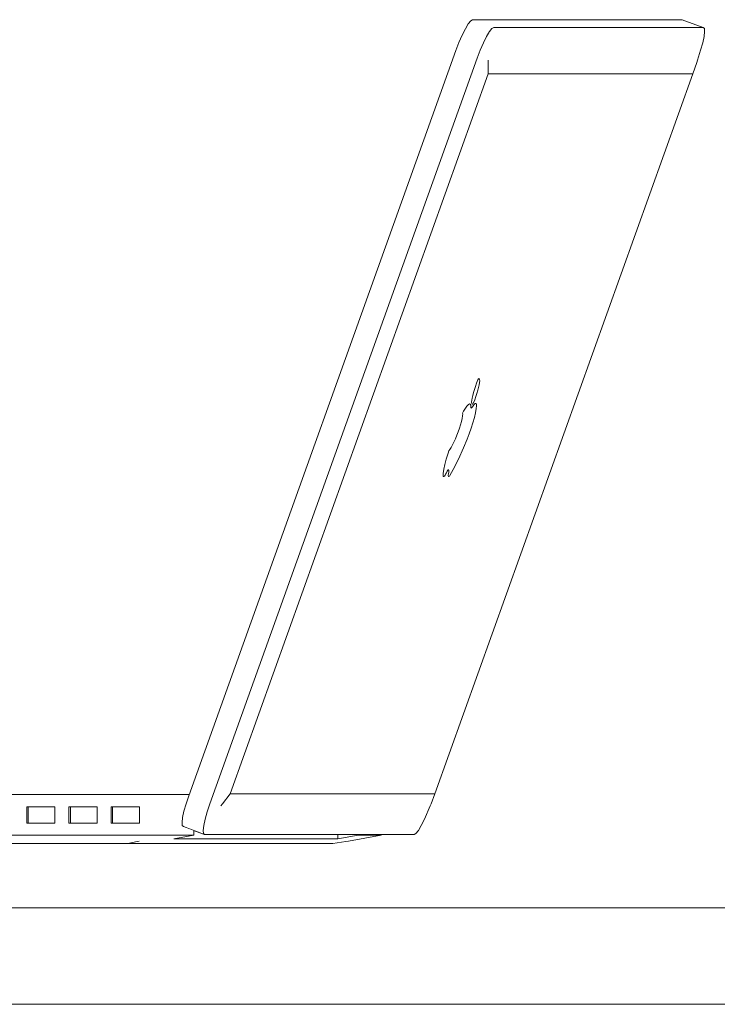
# Model space of a CAD drawing. Header units: millimetres. Extents: x -30280 to 100171, y -17460 to 4378.
# Tile 274 of 281: x 84301 to 84518, y -9110 to -8804. Entities that reach past the tile are written whole.
import ezdxf

# ---------------------------------------------------------------- set-up
doc = ezdxf.new("R2010")
doc.units = ezdxf.units.MM
doc.header["$MEASUREMENT"] = 0
doc.linetypes.add('Wipeout_Contour', pattern=[1000, 0, -1000])
doc.layers.add('Nuevo_09_EI_Mobiliari general', color=7, linetype='Continuous')
doc.layers.add('Nuevo_09_EI_Mobiliari general_Pluma_Nº__1', color=7, linetype='Continuous', lineweight=5)

# ---------------------------------------------------------------- blocks, each defined once
blk = doc.blocks.new('Elem Sección_294_3', base_point=(91863.52, -13459.98))
at = {"color": 254, "linetype": 'Wipeout_Contour', "lineweight": 0, "ltscale": 339150.55173}
blk.add_wipeout([(84303.37, -9053.63), (84303.37, -9048.55), (84302.93, -9048.55), (84302.93, -9053.63)], dxfattribs=at).dxf.layer = 'Nuevo_09_EI_Mobiliari general'
at = {"color": 254, "linetype": 'Wipeout_Contour', "lineweight": 0, "ltscale": 339202.771318}
blk.add_wipeout([(84316.5, -9053.63), (84316.5, -9048.55), (84316.06, -9048.55), (84316.06, -9053.63)], dxfattribs=at).dxf.layer = 'Nuevo_09_EI_Mobiliari general'
at = {"color": 254, "linetype": 'Wipeout_Contour', "lineweight": 0, "ltscale": 339254.990998}
blk.add_wipeout([(84329.63, -9053.63), (84329.63, -9048.55), (84329.19, -9048.55), (84329.19, -9053.63)], dxfattribs=at).dxf.layer = 'Nuevo_09_EI_Mobiliari general'
at = {"color": 254, "linetype": 'Wipeout_Contour', "lineweight": 0, "ltscale": 339590.110537}
blk.add_wipeout([(84412.95, -9057.44), (84413.06, -9057.44), (84413.06, -9057.18), (84412.95, -9057.18)], dxfattribs=at).dxf.layer = 'Nuevo_09_EI_Mobiliari general'
at = {"color": 254, "linetype": 'Wipeout_Contour', "lineweight": 0, "ltscale": 339167.958264}
blk.add_wipeout([(84303.37, -9048.55), (84303.37, -9053.63), (84311.68, -9053.63), (84311.68, -9048.55)], dxfattribs=at).dxf.layer = 'Nuevo_09_EI_Mobiliari general'
at = {"color": 254, "linetype": 'Wipeout_Contour', "lineweight": 0, "ltscale": 339220.177881}
blk.add_wipeout([(84316.5, -9053.63), (84324.81, -9053.63), (84324.81, -9048.55), (84316.5, -9048.55)], dxfattribs=at).dxf.layer = 'Nuevo_09_EI_Mobiliari general'
at = {"color": 254, "linetype": 'Wipeout_Contour', "lineweight": 0, "ltscale": 424467.488443}
blk.add_wipeout([(84405.91, -9057.18), (84405.91, -9057.44), (84412.95, -9057.44), (84412.95, -9057.18), (84406.73, -9057.18)], dxfattribs=at).dxf.layer = 'Nuevo_09_EI_Mobiliari general'
at = {"layer": 'Nuevo_09_EI_Mobiliari general_Pluma_Nº__1', "color": 7, "linetype": 'Continuous', "lineweight": 5}
for p, q in [((84311.68, -9048.55), (84302.93, -9048.55)), ((84302.93, -9048.55), (84302.93, -9053.63)), ((84303.37, -9053.63), (84303.37, -9048.55)), ((84311.68, -9053.63), (84311.68, -9048.55)), ((84324.81, -9048.55), (84316.06, -9048.55)), ((84316.06, -9048.55), (84316.06, -9053.63)), ((84316.5, -9053.63), (84316.5, -9048.55)), ((84324.81, -9053.63), (84324.81, -9048.55)), ((84302.93, -9053.63), (84311.68, -9053.63)), ((84316.06, -9053.63), (84324.81, -9053.63))]:
    blk.add_line(p, q, dxfattribs=at)
at = {"color": 254, "linetype": 'Wipeout_Contour', "lineweight": 0, "ltscale": 339549.500296}
blk.add_wipeout([(84405.91, -9057.18), (84399.66, -9057.18), (84399.66, -9058.56), (84405.91, -9057.44)], dxfattribs=at).dxf.layer = 'Nuevo_09_EI_Mobiliari general'
at = {"color": 254, "linetype": 'Wipeout_Contour', "lineweight": 0, "ltscale": 509125.270754}
blk.add_wipeout([(84348.63, -9058.56), (84399.66, -9058.56), (84399.66, -9057.18), (84358.2, -9057.18), (84354.88, -9055.95), (84354.88, -9057.44)], dxfattribs=at).dxf.layer = 'Nuevo_09_EI_Mobiliari general'
at = {"color": 254, "linetype": 'Wipeout_Contour', "lineweight": 0, "ltscale": 339569.654123}
blk.add_wipeout([(84402.94, -9059.21), (84413.06, -9057.44), (84412.95, -9057.44), (84402.12, -9059.35)], dxfattribs=at).dxf.layer = 'Nuevo_09_EI_Mobiliari general'
at = {"color": 254, "linetype": 'Wipeout_Contour', "lineweight": 0, "ltscale": 1018032.133054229}
blk.add_wipeout([(84347.85, -9057.44), (84354.88, -9057.44), (84354.88, -9055.95), (84351.62, -9054.75), (84351.28, -9054.42), (84351.19, -9053.47), (84351.37, -9051.95), (84351.8, -9049.98), (84352.44, -9047.67), (84353.27, -9045.2), (84353.44, -9044.74), (84347.85, -9044.74)], dxfattribs=at).dxf.layer = 'Nuevo_09_EI_Mobiliari general'
at = {"color": 254, "linetype": 'Wipeout_Contour', "lineweight": 0, "ltscale": 339326.717254}
blk.add_wipeout([(84347.85, -9057.44), (84347.85, -9044.74), (84347.05, -9044.74), (84347.05, -9057.44)], dxfattribs=at).dxf.layer = 'Nuevo_09_EI_Mobiliari general'
at = {"color": 254, "linetype": 'Wipeout_Contour', "lineweight": 0, "ltscale": 339322.287158}
blk.add_wipeout([(84347.05, -9057.44), (84347.05, -9044.74), (84345.62, -9044.74), (84345.62, -9057.44)], dxfattribs=at).dxf.layer = 'Nuevo_09_EI_Mobiliari general'
at = {"color": 254, "linetype": 'Wipeout_Contour', "lineweight": 0, "ltscale": 339315.556034}
blk.add_wipeout([(84345.62, -9057.44), (84345.62, -9044.74), (84343.66, -9044.74), (84343.66, -9057.44)], dxfattribs=at).dxf.layer = 'Nuevo_09_EI_Mobiliari general'
at = {"layer": 'Nuevo_09_EI_Mobiliari general_Pluma_Nº__1', "color": 7, "linetype": 'Continuous', "lineweight": 5}
for p, q in [((84347.05, -9044.74), (84345.62, -9044.74)), ((84347.85, -9044.74), (84347.05, -9044.74))]:
    blk.add_line(p, q, dxfattribs=at)
at = {"color": 254, "linetype": 'Wipeout_Contour', "lineweight": 0, "ltscale": 339306.982596}
blk.add_wipeout([(84343.66, -9057.44), (84343.66, -9044.74), (84341.31, -9044.74), (84341.31, -9057.44)], dxfattribs=at).dxf.layer = 'Nuevo_09_EI_Mobiliari general'
at = {"layer": 'Nuevo_09_EI_Mobiliari general_Pluma_Nº__1', "color": 7, "linetype": 'Continuous', "lineweight": 5}
blk.add_line((84345.62, -9044.74), (84343.66, -9044.74), dxfattribs=at)
at = {"color": 254, "linetype": 'Wipeout_Contour', "lineweight": 0, "ltscale": 339297.15111}
blk.add_wipeout([(84341.31, -9057.44), (84341.31, -9044.74), (84338.72, -9044.74), (84338.72, -9057.44)], dxfattribs=at).dxf.layer = 'Nuevo_09_EI_Mobiliari general'
at = {"layer": 'Nuevo_09_EI_Mobiliari general_Pluma_Nº__1', "color": 7, "linetype": 'Continuous', "lineweight": 5}
blk.add_line((84343.66, -9044.74), (84341.31, -9044.74), dxfattribs=at)
at = {"color": 254, "linetype": 'Wipeout_Contour', "lineweight": 0, "ltscale": 678572.558467}
blk.add_wipeout([(84336.07, -9057.44), (84338.72, -9057.44), (84338.72, -9044.74), (84336.07, -9044.74), (84336.07, -9048.55), (84337.99, -9048.55), (84337.99, -9053.63), (84336.07, -9053.63)], dxfattribs=at).dxf.layer = 'Nuevo_09_EI_Mobiliari general'
at = {"layer": 'Nuevo_09_EI_Mobiliari general_Pluma_Nº__1', "color": 7, "linetype": 'Continuous', "lineweight": 5}
for p, q in [((84336.07, -9044.74), (84093.23, -9044.74)), ((84338.72, -9044.74), (84336.07, -9044.74)), ((84341.31, -9044.74), (84338.72, -9044.74))]:
    blk.add_line(p, q, dxfattribs=at)
at = {"color": 254, "linetype": 'Wipeout_Contour', "lineweight": 0, "ltscale": 339272.484726}
blk.add_wipeout([(84329.63, -9048.55), (84329.63, -9053.63), (84337.99, -9053.63), (84337.99, -9048.55)], dxfattribs=at).dxf.layer = 'Nuevo_09_EI_Mobiliari general'
at = {"color": 254, "linetype": 'Wipeout_Contour', "lineweight": 0, "ltscale": 848590.321166}
blk.add_wipeout([(84337.27, -9059.35), (84334.4, -9059.98), (84398.02, -9059.98), (84402.12, -9059.35), (84412.95, -9057.44), (84405.91, -9057.44), (84399.66, -9058.56), (84348.63, -9058.56), (84354.88, -9057.44), (84347.85, -9057.44)], dxfattribs=at).dxf.layer = 'Nuevo_09_EI_Mobiliari general'
at = {"layer": 'Nuevo_09_EI_Mobiliari general_Pluma_Nº__1', "color": 7, "linetype": 'Continuous', "lineweight": 5}
for p, q in [((84336.07, -9048.55), (84329.19, -9048.55)), ((84329.19, -9048.55), (84329.19, -9053.63)), ((84329.63, -9053.63), (84329.63, -9048.55)), ((84337.99, -9048.55), (84336.07, -9048.55)), ((84337.99, -9053.63), (84337.99, -9048.55)), ((84329.19, -9053.63), (84336.07, -9053.63)), ((84336.07, -9053.63), (84337.99, -9053.63)), ((84398.02, -9059.98), (84402.12, -9059.35)), ((84402.12, -9059.35), (84402.94, -9059.21))]:
    blk.add_line(p, q, dxfattribs=at)
at = {"color": 254, "linetype": 'Wipeout_Contour', "lineweight": 0, "ltscale": 509272.59225}
blk.add_wipeout([(84358.2, -9057.18), (84423.3, -9057.18), (84428.61, -9047.62), (84429.76, -9044.51), (84366.15, -9044.51), (84363.76, -9047.62)], dxfattribs=at).dxf.layer = 'Nuevo_09_EI_Mobiliari general'
at = {"color": 254, "linetype": 'Wipeout_Contour', "lineweight": 0, "ltscale": 339310.163544}
blk.add_wipeout([(84337.27, -9059.35), (84347.85, -9057.44), (84347.05, -9057.44), (84337.84, -9059.21)], dxfattribs=at).dxf.layer = 'Nuevo_09_EI_Mobiliari general'
at = {"layer": 'Nuevo_09_EI_Mobiliari general_Pluma_Nº__1', "color": 7, "linetype": 'Continuous', "lineweight": 5}
for p, q in [((84399.66, -9058.56), (84399.66, -9057.18)), ((84399.66, -9058.56), (84405.91, -9057.44)), ((84402.94, -9059.21), (84413.06, -9057.44)), ((84405.91, -9057.44), (84405.91, -9057.18)), ((84405.91, -9057.44), (84412.95, -9057.44)), ((84412.95, -9057.44), (84413.06, -9057.44)), ((84413.06, -9057.44), (84413.06, -9057.18))]:
    blk.add_line(p, q, dxfattribs=at)
at = {"color": 254, "linetype": 'Wipeout_Contour', "lineweight": 0, "ltscale": 509253.701975}
blk.add_wipeout([(84446.34, -8820.73), (84446.34, -8817.2), (84442.91, -8815.87), (84359.85, -9047.63), (84363.76, -9047.62), (84366.15, -9044.51)], dxfattribs=at).dxf.layer = 'Nuevo_09_EI_Mobiliari general'
at = {"color": 254, "linetype": 'Wipeout_Contour', "lineweight": 0, "ltscale": 254485.100087}
blk.add_wipeout([(84337.84, -9059.21), (84347.05, -9057.44), (84345.62, -9057.44)], dxfattribs=at).dxf.layer = 'Nuevo_09_EI_Mobiliari general'
at = {"color": 254, "linetype": 'Wipeout_Contour', "lineweight": 0, "ltscale": 509627.032722}
blk.add_wipeout([(84448.1, -8806.33), (84446.34, -8817.2), (84446.34, -8820.73), (84509.96, -8820.73), (84511.19, -8817.2), (84513.2, -8806.33)], dxfattribs=at).dxf.layer = 'Nuevo_09_EI_Mobiliari general'
at = {"color": 254, "linetype": 'Wipeout_Contour', "lineweight": 0, "ltscale": 339380.348379}
blk.add_wipeout([(84363.76, -9047.62), (84363.27, -9048.24), (84357.86, -9056.86), (84358.2, -9057.18)], dxfattribs=at).dxf.layer = 'Nuevo_09_EI_Mobiliari general'
at = {"color": 254, "linetype": 'Wipeout_Contour', "lineweight": 0, "ltscale": 339639.839319}
blk.add_wipeout([(84428.37, -9048.24), (84428.61, -9047.62), (84423.3, -9057.18), (84423.88, -9056.86)], dxfattribs=at).dxf.layer = 'Nuevo_09_EI_Mobiliari general'
at = {"color": 254, "linetype": 'Wipeout_Contour', "lineweight": 0, "ltscale": 254481.830621}
blk.add_wipeout([(84337.84, -9059.21), (84345.62, -9057.44), (84343.66, -9057.44)], dxfattribs=at).dxf.layer = 'Nuevo_09_EI_Mobiliari general'
at = {"layer": 'Nuevo_09_EI_Mobiliari general_Pluma_Nº__1', "color": 7, "linetype": 'Continuous', "lineweight": 5}
for p, q in [((84509.96, -8820.73), (84446.34, -8820.73)), ((84345.62, -9057.44), (84347.05, -9057.44)), ((84347.05, -9057.44), (84347.85, -9057.44))]:
    blk.add_line(p, q, dxfattribs=at)
at = {"color": 254, "linetype": 'Wipeout_Contour', "lineweight": 0, "ltscale": 339381.226378}
blk.add_wipeout([(84363.27, -9048.24), (84363.76, -9047.62), (84359.85, -9047.63), (84359.03, -9050.11)], dxfattribs=at).dxf.layer = 'Nuevo_09_EI_Mobiliari general'
at = {"color": 254, "linetype": 'Wipeout_Contour', "lineweight": 0, "ltscale": 339357.749127}
blk.add_wipeout([(84358.2, -9057.18), (84357.86, -9056.86), (84351.28, -9054.42), (84351.62, -9054.75)], dxfattribs=at).dxf.layer = 'Nuevo_09_EI_Mobiliari general'
at = {"color": 254, "linetype": 'Wipeout_Contour', "lineweight": 0, "ltscale": 254477.695893}
blk.add_wipeout([(84337.84, -9059.21), (84343.66, -9057.44), (84341.31, -9057.44)], dxfattribs=at).dxf.layer = 'Nuevo_09_EI_Mobiliari general'
at = {"layer": 'Nuevo_09_EI_Mobiliari general_Pluma_Nº__1', "color": 7, "linetype": 'Continuous', "lineweight": 5}
for p, q in [((84343.66, -9057.44), (84345.62, -9057.44)), ((84348.63, -9058.56), (84399.66, -9058.56))]:
    blk.add_line(p, q, dxfattribs=at)
at = {"color": 254, "linetype": 'Wipeout_Contour', "lineweight": 0, "ltscale": 339477.390048}
blk.add_wipeout([(84359.85, -9047.63), (84442.91, -8815.87), (84436.33, -8813.44), (84353.27, -9045.2)], dxfattribs=at).dxf.layer = 'Nuevo_09_EI_Mobiliari general'
at = {"color": 254, "linetype": 'Wipeout_Contour', "lineweight": 0, "ltscale": 254473.121237}
blk.add_wipeout([(84337.84, -9059.21), (84341.31, -9057.44), (84338.72, -9057.44)], dxfattribs=at).dxf.layer = 'Nuevo_09_EI_Mobiliari general'
at = {"layer": 'Nuevo_09_EI_Mobiliari general_Pluma_Nº__1', "color": 7, "linetype": 'Continuous', "lineweight": 5}
for p, q in [((84366.15, -9044.51), (84429.76, -9044.51)), ((84341.31, -9057.44), (84343.66, -9057.44))]:
    blk.add_line(p, q, dxfattribs=at)
at = {"color": 254, "linetype": 'Wipeout_Contour', "lineweight": 0, "ltscale": 339614.878378}
blk.add_wipeout([(84446.34, -8817.2), (84446.33, -8816.48), (84443.85, -8813.4), (84442.91, -8815.87)], dxfattribs=at).dxf.layer = 'Nuevo_09_EI_Mobiliari general'
at = {"color": 254, "linetype": 'Wipeout_Contour', "lineweight": 0, "ltscale": 6622860.988636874}
blk.add_wipeout([(84438.72, -8936.97), (84439.81, -8934.34), (84440.47, -8932.62), (84441.07, -8930.9), (84441.61, -8929.2), (84442.06, -8927.6), (84442.41, -8926.14), (84442.66, -8924.79), (84442.75, -8923.95), (84442.73, -8923.52), (84442.65, -8923.25), (84442.51, -8923.16), (84442.3, -8923.23), (84442.03, -8923.48), (84441.71, -8923.89), (84441.46, -8924.29), (84441.31, -8924.48), (84441.18, -8924.6), (84441.09, -8924.64), (84441.02, -8924.59), (84440.98, -8924.48), (84440.95, -8923.74), (84440.79, -8923.41), (84440.53, -8923.36), (84440.19, -8923.56), (84439.76, -8924.01), (84439.26, -8924.7), (84438.71, -8925.62), (84438.42, -8926.17), (84438.43, -8926.41), (84438.37, -8927.06), (84438.23, -8927.85), (84438.02, -8928.77), (84437.74, -8929.79), (84437.41, -8930.87), (84437.02, -8931.99), (84436.6, -8933.1), (84436.16, -8934.18), (84435.71, -8935.2), (84435.26, -8936.1), (84434.83, -8936.89), (84434.43, -8937.53), (84434.14, -8937.91), (84433.88, -8938.68), (84433.34, -8940.48), (84432.9, -8942.15), (84432.58, -8943.65), (84432.38, -8944.93), (84432.34, -8945.43), (84432.35, -8945.76), (84432.39, -8945.91), (84432.48, -8945.95), (84432.6, -8945.9), (84432.76, -8945.75), (84432.94, -8945.52), (84433.14, -8945.19), (84433.35, -8944.79), (84433.53, -8944.44), (84433.64, -8944.24), (84433.84, -8943.94), (84433.92, -8943.86), (84433.98, -8943.83), (84434.02, -8943.87), (84434.11, -8943.85), (84434.15, -8943.9), (84434.16, -8944), (84434.16, -8944.15), (84434.08, -8944.56), (84433.97, -8945.11), (84433.93, -8945.45), (84433.93, -8945.71), (84433.97, -8945.88), (84434.05, -8945.95), (84434.16, -8945.92), (84434.31, -8945.8), (84434.48, -8945.59), (84435.52, -8943.75), (84437.11, -8940.55)], dxfattribs=at).dxf.layer = 'Nuevo_09_EI_Mobiliari general'
at = {"color": 254, "linetype": 'Wipeout_Contour', "lineweight": 0, "ltscale": 254532.745093}
blk.add_wipeout([(84357.86, -9056.86), (84363.27, -9048.24), (84357.77, -9055.9)], dxfattribs=at).dxf.layer = 'Nuevo_09_EI_Mobiliari general'
at = {"color": 254, "linetype": 'Wipeout_Contour', "lineweight": 0, "ltscale": 254729.452592}
blk.add_wipeout([(84424.65, -9055.9), (84428.37, -9048.24), (84423.88, -9056.86)], dxfattribs=at).dxf.layer = 'Nuevo_09_EI_Mobiliari general'
at = {"color": 254, "linetype": 'Wipeout_Contour', "lineweight": 0, "ltscale": 339290.028597}
blk.add_wipeout([(84337.84, -9059.21), (84338.72, -9057.44), (84336.07, -9057.44), (84337.27, -9059.35)], dxfattribs=at).dxf.layer = 'Nuevo_09_EI_Mobiliari general'
at = {"layer": 'Nuevo_09_EI_Mobiliari general_Pluma_Nº__1', "color": 7, "linetype": 'Continuous', "lineweight": 5}
for p, q in [((84439.26, -8924.7), (84438.71, -8925.62)), ((84438.23, -8927.85), (84438.02, -8928.77)), ((84438.37, -8927.06), (84438.23, -8927.85)), ((84438.43, -8926.41), (84438.37, -8927.06)), ((84438.71, -8925.62), (84438.42, -8926.17)), ((84438.42, -8926.17), (84438.43, -8926.41)), ((84441.61, -8929.2), (84442.06, -8927.6)), ((84442.06, -8927.6), (84442.41, -8926.14)), ((84437.41, -8930.87), (84437.02, -8931.99)), ((84437.74, -8929.79), (84437.41, -8930.87)), ((84438.02, -8928.77), (84437.74, -8929.79)), ((84440.47, -8932.62), (84441.07, -8930.9)), ((84441.07, -8930.9), (84441.61, -8929.2)), ((84436.16, -8934.18), (84435.71, -8935.2)), ((84436.6, -8933.1), (84436.16, -8934.18)), ((84437.02, -8931.99), (84436.6, -8933.1)), ((84438.72, -8936.97), (84439.81, -8934.34)), ((84439.81, -8934.34), (84440.47, -8932.62)), ((84434.43, -8937.53), (84434.14, -8937.91)), ((84434.83, -8936.89), (84434.43, -8937.53)), ((84435.26, -8936.1), (84434.83, -8936.89)), ((84435.71, -8935.2), (84435.26, -8936.1)), ((84437.11, -8940.55), (84438.72, -8936.97)), ((84433.34, -8940.48), (84432.9, -8942.15)), ((84433.88, -8938.68), (84433.34, -8940.48)), ((84434.14, -8937.91), (84433.88, -8938.68)), ((84435.52, -8943.75), (84437.11, -8940.55)), ((84432.58, -8943.65), (84432.38, -8944.93)), ((84432.9, -8942.15), (84432.58, -8943.65)), ((84432.38, -8944.93), (84432.34, -8945.43)), ((84432.34, -8945.43), (84432.35, -8945.76)), ((84432.35, -8945.76), (84432.39, -8945.91)), ((84432.39, -8945.91), (84432.48, -8945.95)), ((84432.48, -8945.95), (84432.6, -8945.9)), ((84432.6, -8945.9), (84432.76, -8945.75)), ((84432.76, -8945.75), (84432.94, -8945.52)), ((84432.94, -8945.52), (84433.14, -8945.19)), ((84433.14, -8945.19), (84433.35, -8944.79)), ((84433.35, -8944.79), (84433.53, -8944.44)), ((84433.53, -8944.44), (84433.64, -8944.24)), ((84433.64, -8944.24), (84433.84, -8943.94)), ((84433.84, -8943.94), (84433.92, -8943.86)), ((84433.92, -8943.86), (84433.98, -8943.83)), ((84433.97, -8945.11), (84433.93, -8945.45)), ((84433.93, -8945.45), (84433.93, -8945.71)), ((84433.93, -8945.71), (84433.97, -8945.88)), ((84434.08, -8944.56), (84433.97, -8945.11)), ((84433.97, -8945.88), (84434.05, -8945.95)), ((84434.02, -8943.87), (84434.11, -8943.85)), ((84434.05, -8945.95), (84434.16, -8945.92)), ((84434.16, -8944.15), (84434.08, -8944.56)), ((84434.15, -8943.9), (84434.16, -8944)), ((84434.16, -8944), (84434.16, -8944.15)), ((84434.16, -8945.92), (84434.31, -8945.8)), ((84434.31, -8945.8), (84434.48, -8945.59)), ((84434.48, -8945.59), (84435.52, -8943.75))]:
    blk.add_line(p, q, dxfattribs=at)
at = {"color": 254, "linetype": 'Wipeout_Contour', "lineweight": 0, "ltscale": 339622.542035}
blk.add_wipeout([(84446.33, -8816.48), (84446.34, -8817.2), (84448.1, -8806.33), (84447.53, -8806.65)], dxfattribs=at).dxf.layer = 'Nuevo_09_EI_Mobiliari general'
at = {"color": 254, "linetype": 'Wipeout_Contour', "lineweight": 0, "ltscale": 339595.174542}
blk.add_wipeout([(84442.91, -8815.87), (84443.85, -8813.4), (84437.27, -8810.97), (84436.33, -8813.44)], dxfattribs=at).dxf.layer = 'Nuevo_09_EI_Mobiliari general'
at = {"color": 254, "linetype": 'Wipeout_Contour', "lineweight": 0, "ltscale": 2207717.92177318}
blk.add_wipeout([(84443.15, -8919.1), (84443.39, -8918.21), (84443.57, -8917.4), (84443.68, -8916.72), (84443.72, -8916.16), (84443.69, -8915.77), (84443.59, -8915.54), (84443.43, -8915.47), (84443.32, -8915.54), (84443.16, -8915.9), (84442.77, -8916.87), (84442.4, -8917.87), (84442.07, -8918.86), (84441.77, -8919.82), (84441.54, -8920.71), (84441.36, -8921.51), (84441.25, -8922.2), (84441.21, -8922.75), (84441.23, -8923.15), (84441.33, -8923.38), (84441.5, -8923.44), (84441.61, -8923.38), (84441.77, -8923.01), (84442.16, -8922.04), (84442.53, -8921.05), (84442.86, -8920.06)], dxfattribs=at).dxf.layer = 'Nuevo_09_EI_Mobiliari general'
at = {"color": 254, "linetype": 'Wipeout_Contour', "lineweight": 0, "ltscale": 254533.245325}
blk.add_wipeout([(84358.38, -9052.41), (84363.27, -9048.24), (84359.03, -9050.11)], dxfattribs=at).dxf.layer = 'Nuevo_09_EI_Mobiliari general'
at = {"color": 254, "linetype": 'Wipeout_Contour', "lineweight": 0, "ltscale": 254730.778304}
blk.add_wipeout([(84425.56, -9054.39), (84428.37, -9048.24), (84424.65, -9055.9)], dxfattribs=at).dxf.layer = 'Nuevo_09_EI_Mobiliari general'
at = {"color": 254, "linetype": 'Wipeout_Contour', "lineweight": 0, "ltscale": 508211.682689}
blk.add_wipeout([(84093.23, -9057.44), (84095.83, -9059.35), (84099.92, -9059.98), (84334.4, -9059.98), (84337.27, -9059.35), (84336.07, -9057.44)], dxfattribs=at).dxf.layer = 'Nuevo_09_EI_Mobiliari general'
at = {"layer": 'Nuevo_09_EI_Mobiliari general_Pluma_Nº__1', "color": 7, "linetype": 'Continuous', "lineweight": 5}
for p, q in [((84446.34, -8820.73), (84366.15, -9044.51)), ((84429.76, -9044.51), (84509.96, -8820.73)), ((84442.77, -8916.87), (84443.16, -8915.9)), ((84443.16, -8915.9), (84443.32, -8915.54)), ((84443.32, -8915.54), (84443.43, -8915.47)), ((84443.43, -8915.47), (84443.59, -8915.54)), ((84443.59, -8915.54), (84443.69, -8915.77)), ((84443.69, -8915.77), (84443.72, -8916.16)), ((84441.77, -8919.82), (84442.07, -8918.86)), ((84442.07, -8918.86), (84442.4, -8917.87)), ((84442.4, -8917.87), (84442.77, -8916.87)), ((84443.15, -8919.1), (84442.86, -8920.06)), ((84443.39, -8918.21), (84443.15, -8919.1)), ((84443.57, -8917.4), (84443.39, -8918.21)), ((84443.68, -8916.72), (84443.57, -8917.4)), ((84443.72, -8916.16), (84443.68, -8916.72)), ((84441.21, -8922.75), (84441.25, -8922.2)), ((84441.25, -8922.2), (84441.36, -8921.51)), ((84441.36, -8921.51), (84441.54, -8920.71)), ((84441.54, -8920.71), (84441.77, -8919.82)), ((84442.16, -8922.04), (84441.77, -8923.01)), ((84442.53, -8921.05), (84442.16, -8922.04)), ((84442.86, -8920.06), (84442.53, -8921.05)), ((84439.76, -8924.01), (84439.26, -8924.7)), ((84440.19, -8923.56), (84439.76, -8924.01)), ((84440.53, -8923.36), (84440.19, -8923.56)), ((84440.79, -8923.41), (84440.53, -8923.36)), ((84440.95, -8923.74), (84440.79, -8923.41)), ((84440.98, -8924.48), (84440.95, -8923.74)), ((84441.02, -8924.59), (84440.98, -8924.48)), ((84441.09, -8924.64), (84441.02, -8924.59)), ((84441.18, -8924.6), (84441.09, -8924.64)), ((84441.31, -8924.48), (84441.18, -8924.6)), ((84441.23, -8923.15), (84441.21, -8922.75)), ((84441.33, -8923.38), (84441.23, -8923.15)), ((84441.46, -8924.29), (84441.31, -8924.48)), ((84441.5, -8923.44), (84441.33, -8923.38)), ((84441.71, -8923.89), (84441.46, -8924.29)), ((84441.61, -8923.38), (84441.5, -8923.44)), ((84441.77, -8923.01), (84441.61, -8923.38)), ((84442.03, -8923.48), (84441.71, -8923.89)), ((84442.3, -8923.23), (84442.03, -8923.48)), ((84442.51, -8923.16), (84442.3, -8923.23)), ((84442.41, -8926.14), (84442.66, -8924.79)), ((84442.65, -8923.25), (84442.51, -8923.16)), ((84442.73, -8923.52), (84442.65, -8923.25)), ((84442.66, -8924.79), (84442.75, -8923.95)), ((84442.75, -8923.95), (84442.73, -8923.52)), ((84423.3, -9057.18), (84423.88, -9056.86)), ((84093.23, -9057.44), (84336.07, -9057.44)), ((84099.92, -9059.98), (84334.4, -9059.98)), ((84334.4, -9059.98), (84337.27, -9059.35)), ((84334.4, -9059.98), (84398.02, -9059.98)), ((84336.07, -9057.44), (84338.72, -9057.44)), ((84337.27, -9059.35), (84337.84, -9059.21)), ((84338.72, -9057.44), (84341.31, -9057.44))]:
    blk.add_line(p, q, dxfattribs=at)
at = {"color": 254, "linetype": 'Wipeout_Contour', "lineweight": 0, "ltscale": 339740.014178}
blk.add_wipeout([(84506.62, -8803.89), (84441.52, -8803.89), (84448.1, -8806.33), (84513.2, -8806.33)], dxfattribs=at).dxf.layer = 'Nuevo_09_EI_Mobiliari general'
at = {"color": 254, "linetype": 'Wipeout_Contour', "lineweight": 0, "ltscale": 254711.226618}
blk.add_wipeout([(84443.85, -8813.4), (84446.33, -8816.48), (84444.86, -8811.1)], dxfattribs=at).dxf.layer = 'Nuevo_09_EI_Mobiliari general'
at = {"color": 254, "linetype": 'Wipeout_Contour', "lineweight": 0, "ltscale": 339359.86062}
blk.add_wipeout([(84359.03, -9050.11), (84359.85, -9047.63), (84353.27, -9045.2), (84352.44, -9047.67)], dxfattribs=at).dxf.layer = 'Nuevo_09_EI_Mobiliari general'
at = {"color": 254, "linetype": 'Wipeout_Contour', "lineweight": 0, "ltscale": 254732.176495}
blk.add_wipeout([(84426.55, -9052.41), (84428.37, -9048.24), (84425.56, -9054.39)], dxfattribs=at).dxf.layer = 'Nuevo_09_EI_Mobiliari general'
at = {"layer": 'Nuevo_09_EI_Mobiliari general_Pluma_Nº__1', "color": 7, "linetype": 'Continuous', "lineweight": 5}
for p, q in [((84429.76, -9044.51), (84428.61, -9047.62)), ((84353.44, -9044.74), (84347.85, -9044.74)), ((84428.61, -9047.62), (84428.37, -9048.24)), ((84428.37, -9048.24), (84426.55, -9052.41)), ((84425.56, -9054.39), (84426.55, -9052.41)), ((84423.88, -9056.86), (84424.65, -9055.9)), ((84424.65, -9055.9), (84425.56, -9054.39))]:
    blk.add_line(p, q, dxfattribs=at)
at = {"color": 254, "linetype": 'Wipeout_Contour', "lineweight": 0, "ltscale": 254715.721335}
blk.add_wipeout([(84446.76, -8807.61), (84446.33, -8816.48), (84447.53, -8806.65)], dxfattribs=at).dxf.layer = 'Nuevo_09_EI_Mobiliari general'
at = {"color": 254, "linetype": 'Wipeout_Contour', "lineweight": 0, "ltscale": 339881.932926}
blk.add_wipeout([(84511.19, -8817.2), (84511.42, -8816.48), (84513.55, -8806.65), (84513.2, -8806.33)], dxfattribs=at).dxf.layer = 'Nuevo_09_EI_Mobiliari general'
at = {"color": 254, "linetype": 'Wipeout_Contour', "lineweight": 0, "ltscale": 339357.949851}
blk.add_wipeout([(84358.38, -9052.41), (84359.03, -9050.11), (84352.44, -9047.67), (84351.8, -9049.98)], dxfattribs=at).dxf.layer = 'Nuevo_09_EI_Mobiliari general'
at = {"layer": 'Nuevo_09_EI_Mobiliari general_Pluma_Nº__1', "color": 7, "linetype": 'Continuous', "lineweight": 5}
blk.add_line((84352.44, -9047.67), (84353.27, -9045.2), dxfattribs=at)
at = {"color": 254, "linetype": 'Wipeout_Contour', "lineweight": 0, "ltscale": 339609.438519}
blk.add_wipeout([(84447.53, -8806.65), (84448.1, -8806.33), (84441.52, -8803.89), (84440.95, -8804.22)], dxfattribs=at).dxf.layer = 'Nuevo_09_EI_Mobiliari general'
at = {"color": 254, "linetype": 'Wipeout_Contour', "lineweight": 0, "ltscale": 254912.047334}
blk.add_wipeout([(84513.55, -8806.65), (84511.42, -8816.48), (84513.63, -8807.61)], dxfattribs=at).dxf.layer = 'Nuevo_09_EI_Mobiliari general'
at = {"color": 254, "linetype": 'Wipeout_Contour', "lineweight": 0, "ltscale": 339356.726524}
blk.add_wipeout([(84357.95, -9054.39), (84358.38, -9052.41), (84351.8, -9049.98), (84351.37, -9051.95)], dxfattribs=at).dxf.layer = 'Nuevo_09_EI_Mobiliari general'
at = {"layer": 'Nuevo_09_EI_Mobiliari general_Pluma_Nº__1', "color": 7, "linetype": 'Continuous', "lineweight": 5}
blk.add_line((84351.8, -9049.98), (84352.44, -9047.67), dxfattribs=at)
at = {"color": 254, "linetype": 'Wipeout_Contour', "lineweight": 0, "ltscale": 339607.026545}
blk.add_wipeout([(84446.76, -8807.61), (84447.53, -8806.65), (84440.95, -8804.22), (84440.18, -8805.17)], dxfattribs=at).dxf.layer = 'Nuevo_09_EI_Mobiliari general'
at = {"color": 254, "linetype": 'Wipeout_Contour', "lineweight": 0, "ltscale": 254911.74927}
blk.add_wipeout([(84513.03, -8811.1), (84511.42, -8816.48), (84512.38, -8813.4)], dxfattribs=at).dxf.layer = 'Nuevo_09_EI_Mobiliari general'
at = {"color": 254, "linetype": 'Wipeout_Contour', "lineweight": 0, "ltscale": 339356.273908}
blk.add_wipeout([(84357.77, -9055.9), (84357.95, -9054.39), (84351.37, -9051.95), (84351.19, -9053.47)], dxfattribs=at).dxf.layer = 'Nuevo_09_EI_Mobiliari general'
at = {"color": 254, "linetype": 'Wipeout_Contour', "lineweight": 0, "ltscale": 339604.194772}
blk.add_wipeout([(84445.85, -8809.12), (84446.76, -8807.61), (84440.18, -8805.17), (84439.27, -8806.69)], dxfattribs=at).dxf.layer = 'Nuevo_09_EI_Mobiliari general'
at = {"color": 254, "linetype": 'Wipeout_Contour', "lineweight": 0, "ltscale": 254912.262277}
blk.add_wipeout([(84513.63, -8807.61), (84511.42, -8816.48), (84513.46, -8809.12)], dxfattribs=at).dxf.layer = 'Nuevo_09_EI_Mobiliari general'
at = {"color": 254, "linetype": 'Wipeout_Contour', "lineweight": 0, "ltscale": 339356.622732}
blk.add_wipeout([(84357.86, -9056.86), (84357.77, -9055.9), (84351.19, -9053.47), (84351.28, -9054.42)], dxfattribs=at).dxf.layer = 'Nuevo_09_EI_Mobiliari general'
at = {"layer": 'Nuevo_09_EI_Mobiliari general_Pluma_Nº__1', "color": 7, "linetype": 'Continuous', "lineweight": 5}
for p, q in [((84440.95, -8804.22), (84441.52, -8803.89)), ((84441.52, -8803.89), (84506.62, -8803.89)), ((84506.62, -8803.89), (84513.2, -8806.33)), ((84513.55, -8806.65), (84513.2, -8806.33)), ((84351.37, -9051.95), (84351.8, -9049.98)), ((84351.19, -9053.47), (84351.37, -9051.95)), ((84351.28, -9054.42), (84351.19, -9053.47)), ((84351.62, -9054.75), (84351.28, -9054.42)), ((84354.88, -9055.95), (84354.88, -9057.44)), ((84347.85, -9057.44), (84354.88, -9057.44)), ((84354.88, -9057.44), (84348.63, -9058.56))]:
    blk.add_line(p, q, dxfattribs=at)
at = {"color": 254, "linetype": 'Wipeout_Contour', "lineweight": 0, "ltscale": 339601.136279}
blk.add_wipeout([(84444.86, -8811.1), (84445.85, -8809.12), (84439.27, -8806.69), (84438.28, -8808.67)], dxfattribs=at).dxf.layer = 'Nuevo_09_EI_Mobiliari general'
at = {"color": 254, "linetype": 'Wipeout_Contour', "lineweight": 0, "ltscale": 254912.164823}
blk.add_wipeout([(84513.46, -8809.12), (84511.42, -8816.48), (84513.03, -8811.1)], dxfattribs=at).dxf.layer = 'Nuevo_09_EI_Mobiliari general'
at = {"color": 254, "linetype": 'Wipeout_Contour', "lineweight": 0, "ltscale": 254532.545083}
blk.add_wipeout([(84357.77, -9055.9), (84363.27, -9048.24), (84357.95, -9054.39)], dxfattribs=at).dxf.layer = 'Nuevo_09_EI_Mobiliari general'
at = {"layer": 'Nuevo_09_EI_Mobiliari general_Pluma_Nº__1', "color": 7, "linetype": 'Continuous', "lineweight": 5}
for p, q in [((84439.27, -8806.69), (84440.18, -8805.17)), ((84440.18, -8805.17), (84440.95, -8804.22)), ((84513.46, -8809.12), (84513.63, -8807.61)), ((84513.63, -8807.61), (84513.55, -8806.65)), ((84512.38, -8813.4), (84513.03, -8811.1)), ((84513.03, -8811.1), (84513.46, -8809.12)), ((84512.38, -8813.4), (84511.42, -8816.48)), ((84511.19, -8817.2), (84509.96, -8820.73)), ((84511.42, -8816.48), (84511.19, -8817.2)), ((84357.86, -9056.86), (84358.2, -9057.18)), ((84358.2, -9057.18), (84423.3, -9057.18))]:
    blk.add_line(p, q, dxfattribs=at)
at = {"color": 254, "linetype": 'Wipeout_Contour', "lineweight": 0, "ltscale": 339598.059614}
blk.add_wipeout([(84443.85, -8813.4), (84444.86, -8811.1), (84438.28, -8808.67), (84437.27, -8810.97)], dxfattribs=at).dxf.layer = 'Nuevo_09_EI_Mobiliari general'
at = {"color": 254, "linetype": 'Wipeout_Contour', "lineweight": 0, "ltscale": 254532.710274}
blk.add_wipeout([(84357.95, -9054.39), (84363.27, -9048.24), (84358.38, -9052.41)], dxfattribs=at).dxf.layer = 'Nuevo_09_EI_Mobiliari general'
at = {"layer": 'Nuevo_09_EI_Mobiliari general_Pluma_Nº__1', "color": 7, "linetype": 'Continuous', "lineweight": 5}
for p, q in [((84437.27, -8810.97), (84438.28, -8808.67)), ((84438.28, -8808.67), (84439.27, -8806.69)), ((84436.33, -8813.44), (84437.27, -8810.97)), ((84353.27, -9045.2), (84436.33, -8813.44)), ((84442.91, -8815.87), (84359.85, -9047.63)), ((84366.15, -9044.51), (84363.76, -9047.62)), ((84359.85, -9047.63), (84359.03, -9050.11)), ((84363.76, -9047.62), (84363.27, -9048.24)), ((84359.03, -9050.11), (84358.38, -9052.41)), ((84358.38, -9052.41), (84357.95, -9054.39)), ((84358.2, -9057.18), (84351.62, -9054.75)), ((84357.95, -9054.39), (84357.77, -9055.9)), ((84357.77, -9055.9), (84357.86, -9056.86))]:
    blk.add_line(p, q, dxfattribs=at)
at = {"color": 254, "linetype": 'Wipeout_Contour', "lineweight": 0, "ltscale": 254712.481306}
blk.add_wipeout([(84444.86, -8811.1), (84446.33, -8816.48), (84445.85, -8809.12)], dxfattribs=at).dxf.layer = 'Nuevo_09_EI_Mobiliari general'
at = {"layer": 'Nuevo_09_EI_Mobiliari general_Pluma_Nº__1', "color": 7, "linetype": 'Continuous', "lineweight": 5}
blk.add_line((84443.85, -8813.4), (84442.91, -8815.87), dxfattribs=at)
at = {"color": 254, "linetype": 'Wipeout_Contour', "lineweight": 0, "ltscale": 254714.147817}
blk.add_wipeout([(84445.85, -8809.12), (84446.33, -8816.48), (84446.76, -8807.61)], dxfattribs=at).dxf.layer = 'Nuevo_09_EI_Mobiliari general'
at = {"layer": 'Nuevo_09_EI_Mobiliari general_Pluma_Nº__1', "color": 7, "linetype": 'Continuous', "lineweight": 5}
for p, q in [((84446.76, -8807.61), (84445.85, -8809.12)), ((84447.53, -8806.65), (84446.76, -8807.61)), ((84448.1, -8806.33), (84447.53, -8806.65)), ((84513.2, -8806.33), (84448.1, -8806.33)), ((84444.86, -8811.1), (84443.85, -8813.4)), ((84445.85, -8809.12), (84444.86, -8811.1)), ((84446.33, -8816.48), (84446.34, -8817.2)), ((84446.34, -8817.2), (84446.34, -8820.73))]:
    blk.add_line(p, q, dxfattribs=at)
blk = doc.blocks.new('Elem Sección_296_3', base_point=(91863.52, -13459.98))
at = {"layer": 'Nuevo_09_EI_Mobiliari general_Pluma_Nº__1', "color": 7, "linetype": 'Continuous', "lineweight": 5}
for p, q in [((84704.11, -9079.98), (83908.41, -9079.98)), ((84704.11, -9109.98), (83908.41, -9109.98))]:
    blk.add_line(p, q, dxfattribs=at)

msp = doc.modelspace()

# ---------------------------------------------------------------- block references
at = {"layer": 'Nuevo_09_EI_Mobiliari general', "lineweight": 0}
for name in ['Elem Sección_294_3', 'Elem Sección_296_3']:
    msp.add_blockref(name, (91863.52, -13459.98), dxfattribs=at)

doc.saveas('drawing.dxf')
